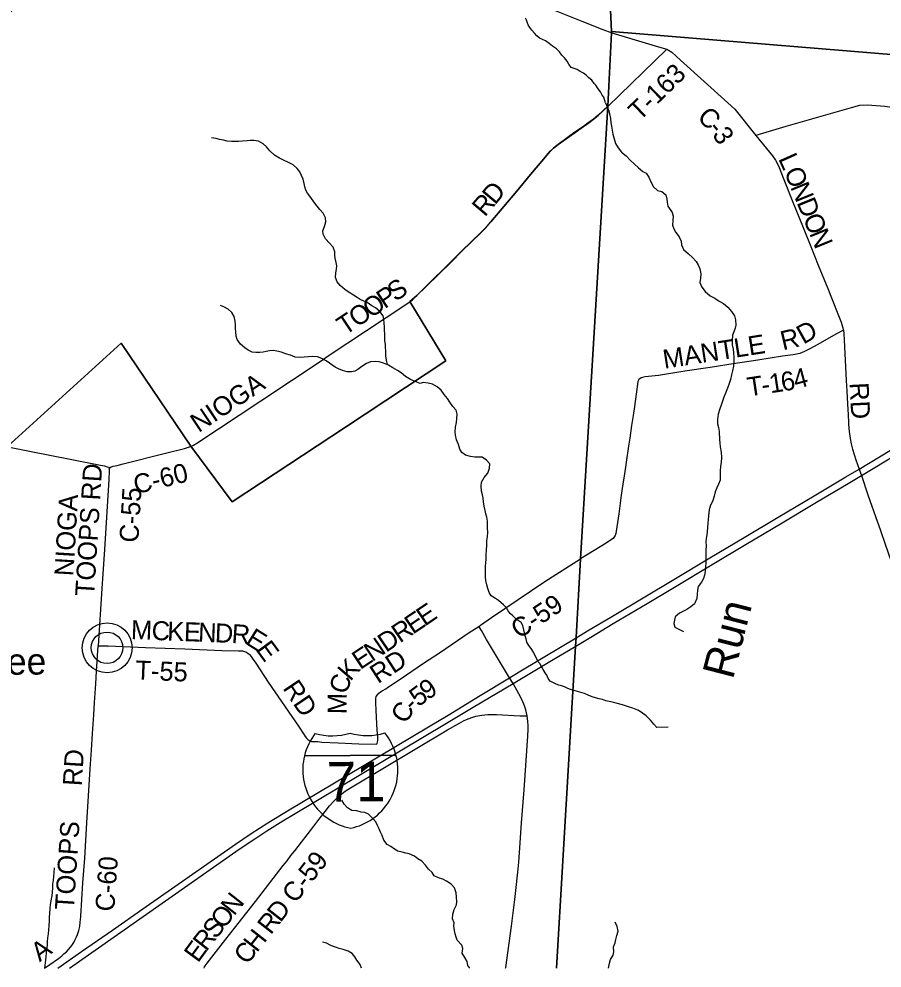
# Model space of a CAD drawing. Extents: x 114843 to 284848, y 317643 to 566895.
# Drawn here: x 128377 to 141994, y 317643 to 332618 of the extents above; entities that cross this region are included whole.
import ezdxf

# ---------------------------------------------------------------- set-up
doc = ezdxf.new("R2010")
doc.units = 0
for name, color, linetype in [('GM_X_County', 7, 'Continuous'), ('GM_X_County_Road', 7, 'Continuous'), ('GM_X_County_Road_Text', 7, 'Continuous'), ('GM_X_Interstate_Location', 7, 'Continuous'), ('GM_X_Interstate_Route', 7, 'Continuous'), ('GM_X_Interstate_Shield', 7, 'Continuous'), ('GM_X_Minor_River', 7, 'Continuous'), ('GM_X_Minor_River_Text', 7, 'Continuous'), ('GM_X_Township', 7, 'Continuous'), ('GM_X_Township_Road', 7, 'Continuous'), ('GM_X_Township_Road_Text', 7, 'Continuous'), ('GM_X_Unincorporated', 7, 'Continuous'), ('GM_X_Unincorporated_Location', 7, 'Continuous'), ('GM_X_Unincorporated_Text', 7, 'Continuous')]:
    doc.layers.add(name, color=color, linetype=linetype)

msp = doc.modelspace()

# ---------------------------------------------------------------- linework, layer by layer
at = {"layer": 'GM_X_County'}
for points in [[(136368, 355174), (136712, 350199), (136724, 349992), (137354, 338403), (137671, 333557), (137728, 332419), (137728, 332401), (137667, 331240), (137235, 324101), (137168, 322856), (137160, 322723), (136856, 317643)], [(149297, 331469), (137728, 332419), (137671, 333557), (137354, 338403), (136724, 349992), (136712, 350199), (136368, 355174)], [(136856, 317643), (137160, 322723), (137168, 322856), (137235, 324101), (137667, 331240), (137728, 332401), (137728, 332419), (149297, 331469)]]:
    msp.add_lwpolyline(points, dxfattribs=at)
at = {"layer": 'GM_X_County_Road'}
for points in [[(136681, 332817), (137260, 332586), (137588, 332453), (137729, 332398)], [(137729, 332398), (138468, 332178), (138598, 332140), (138679, 332092), (138817, 331970), (139563, 331294), (139673, 331196), (140004, 330781), (140174, 330572), (140266, 330459), (140315, 330391), (140360, 330299), (140447, 330083), (140579, 329756), (140751, 329330), (140871, 329030), (140989, 328735), (141140, 328365), (141288, 327992), (141351, 327834), (141373, 327762), (141384, 327706), (141391, 327650), (141397, 327557), (141407, 327337), (141418, 327131), (141431, 326915), (141441, 326746), (141452, 326548), (141459, 326371), (141466, 326252)], [(131092, 325874), (131129, 325891), (131185, 325925), (132194, 326594), (133159, 327237), (133258, 327302), (134463, 328100), (134547, 328159), (134584, 328188), (134656, 328254), (134801, 328398), (135200, 328787), (135362, 328949), (135671, 329251), (135736, 329317), (135823, 329415), (136233, 329900), (136450, 330163), (136657, 330410), (136727, 330492), (136764, 330532), (136811, 330577), (136887, 330637), (137151, 330828), (137284, 330920), (137336, 330960), (137391, 330997), (137442, 331036), (137515, 331096), (137668, 331237)], [(141466, 326252), (141467, 326225), (141477, 326111), (141492, 325996), (141507, 325912), (141528, 325832), (141581, 325663), (141632, 325517), (141669, 325414), (141772, 325112), (141925, 324676), (141928, 324666)], [(128201, 325867), (128571, 325795), (129187, 325671), (129662, 325580), (129725, 325565), (129767, 325552), (129788, 325545), (129803, 325533)], [(129803, 325533), (129832, 325549), (129866, 325562), (129926, 325575), (130021, 325601), (130688, 325769), (130990, 325843), (131069, 325866), (131092, 325874)], [(129803, 325533), (129798, 325489), (129793, 325354), (129726, 324245), (129699, 323863), (129687, 323634), (129626, 322728)], [(141928, 324666), (142092, 324192), (142265, 323693), (142406, 323291), (142588, 322766), (142790, 322187), (142874, 321951), (142952, 321722), (143003, 321596), (143066, 321472), (143129, 321379), (143265, 321197), (143610, 320740), (144008, 320206), (144359, 319736), (144474, 319582), (144563, 319482), (144687, 319379), (144847, 319275), (145189, 319096), (145835, 318772), (146317, 318523)], [(135631, 323033), (135658, 323051), (135832, 323176), (136675, 323740), (137236, 324098)], [(134016, 321177), (134030, 321188), (134034, 321205), (134038, 321237), (134037, 321302), (134029, 321395), (134012, 321706), (134006, 321832), (134006, 321864), (134008, 321898), (134015, 321926), (134032, 321955), (134054, 321979), (134080, 321999), (134107, 322017), (134165, 322048), (134191, 322068), (134409, 322212), (134761, 322451), (135026, 322628), (135466, 322928), (135520, 322964), (135631, 323033)], [(136394, 321624), (136372, 321718), (136352, 321782), (136314, 321872), (136265, 321972), (136172, 322133), (136117, 322224), (135755, 322829), (135673, 322969), (135638, 323025), (135631, 323033)], [(129352, 318452), (129353, 318462), (129387, 318986), (129415, 319378), (129446, 319935), (129502, 320786), (129520, 321081), (129539, 321343), (129557, 321638), (129571, 321831), (129588, 322128), (129602, 322325), (129626, 322728)], [(133092, 319965), (133208, 320114), (133277, 320201), (133356, 320288), (133403, 320334), (133452, 320377), (133524, 320432), (133606, 320484), (135141, 321401), (135317, 321504), (135393, 321544), (135437, 321564), (135523, 321597), (135584, 321615), (135647, 321629), (135678, 321634), (135774, 321645), (135838, 321646), (135910, 321645), (136285, 321624), (136394, 321624)], [(136405, 321313), (136410, 321401), (136410, 321472), (136406, 321532), (136394, 321624)], [(136056, 317643), (136058, 317654), (136147, 318302), (136201, 318725), (136218, 318868), (136249, 319155), (136263, 319311), (136281, 319540), (136307, 319932), (136346, 320454), (136405, 321303), (136405, 321313)], [(131298, 317643), (131304, 317660), (131315, 317680), (131344, 317720), (131422, 317816), (131642, 318101), (132107, 318693), (132548, 319261), (132610, 319337), (132668, 319417), (132730, 319492), (133028, 319882), (133092, 319965)], [(128782, 317643), (128866, 317701), (128999, 317796), (129051, 317835), (129087, 317866), (129125, 317900), (129157, 317933), (129191, 317973), (129211, 317999), (129241, 318048), (129261, 318084), (129285, 318134), (129302, 318173), (129312, 318204), (129320, 318236), (129335, 318300), (129345, 318366), (129352, 318452)]]:
    msp.add_lwpolyline(points, dxfattribs=at)
at = {"layer": 'GM_X_Interstate_Route'}
msp.add_line((136948, 322721), (137169, 322853), dxfattribs=at)
for points in [[(137162, 322720), (137399, 322866), (137753, 323077), (138289, 323397), (138718, 323653), (139315, 324010), (139853, 324331), (140392, 324652), (140961, 324992), (141459, 325290), (141669, 325414), (142239, 325755)], [(137169, 322853), (137376, 322977), (137717, 323180), (138252, 323500), (138681, 323756), (139279, 324113), (139817, 324434), (140356, 324755), (140924, 325096), (141422, 325393), (141632, 325517), (142128, 325815)], [(128993, 317643), (129362, 317903), (129853, 318243), (130332, 318578), (131795, 319596), (132042, 319764), (132305, 319934), (132640, 320141), (133797, 320826), (134838, 321449), (135148, 321635), (135652, 321942), (136117, 322224), (136269, 322315), (136948, 322721)], [(129175, 317643), (131854, 319518), (132098, 319684), (132290, 319809), (132539, 319965), (132735, 320083), (135094, 321490), (135545, 321757), (136172, 322133), (136779, 322496), (137162, 322720)]]:
    msp.add_lwpolyline(points, dxfattribs=at)
at = {"layer": 'GM_X_Interstate_Shield'}
for p, q in [((132882, 320993), (134325, 321004)), ((134325, 321004), (132882, 320993)), ((134325, 321004), (132882, 320993))]:
    msp.add_line(p, q, dxfattribs=at)
for centre, start, end in [((133868, 322249), 253.4209, 287.4028), ((133418, 320767), 14.6052, 38.7429), ((133793, 320770), 142.0808, 166.2185), ((133320, 322245), 253.4209, 287.4028), ((133793, 320770), 166.2185, 258.8749), ((133418, 320767), 281.9488, 14.6052)]:
    msp.add_arc(centre, 938, start, end, dxfattribs=at)
at = {"layer": 'GM_X_Minor_River'}
for points in [[(137633, 331295), (137606, 331386), (137580, 331418), (137550, 331466), (137516, 331516), (137477, 331572), (137453, 331602), (137415, 331650), (137371, 331690), (137329, 331730), (137285, 331762), (137232, 331790), (137186, 331822), (137138, 331837), (137092, 331853), (137052, 331907), (137024, 331951), (136982, 332003), (136943, 332049), (136907, 332097), (136859, 332147), (136793, 332191), (136741, 332231), (136686, 332273), (136640, 332294), (136592, 332316), (136546, 332352), (136510, 332396), (136470, 332444), (136435, 332486), (136411, 332526), (136393, 332568), (136385, 332600), (136371, 332630)], [(137633, 331295), (137659, 331230), (137682, 331170), (137696, 331120), (137708, 331046), (137718, 330978), (137728, 330928), (137736, 330863), (137747, 330803), (137787, 330655), (137833, 330587), (137886, 330519), (137958, 330457), (138028, 330387), (138086, 330333), (138151, 330271), (138223, 330210), (138275, 330186), (138317, 330120), (138353, 330036), (138390, 329970), (138452, 329914), (138520, 329896), (138584, 329844), (138600, 329776), (138605, 329726), (138617, 329662), (138681, 329562), (138701, 329504), (138695, 329439), (138688, 329367), (138710, 329309), (138740, 329247), (138794, 329181), (138824, 329113), (138833, 329055), (138861, 328983), (138939, 328911), (139005, 328853), (139060, 328791), (139096, 328739), (139122, 328675), (139134, 328599), (139128, 328529), (139121, 328459), (139153, 328387), (139205, 328317), (139281, 328249), (139354, 328213), (139426, 328165), (139492, 328127), (139562, 328072), (139618, 328004), (139665, 327932), (139685, 327870), (139687, 327787), (139675, 327737), (139657, 327683), (139637, 327629), (139630, 327547), (139632, 327477), (139644, 327407), (139652, 327349), (139656, 327277), (139655, 327219), (139649, 327139), (139635, 327068), (139617, 327004), (139605, 326932), (139584, 326866), (139554, 326792), (139524, 326712), (139496, 326649), (139478, 326589), (139456, 326523), (139437, 326467), (139409, 326383), (139397, 326297), (139401, 326231), (139413, 326171), (139424, 326109), (139432, 325980), (139436, 325930), (139440, 325868), (139457, 325782), (139461, 325700), (139457, 325620), (139445, 325562), (139439, 325488), (139438, 325422), (139438, 325340), (139412, 325278), (139386, 325221), (139364, 325157), (139348, 325087), (139325, 325021), (139281, 324933), (139267, 324875), (139255, 324777), (139249, 324716), (139244, 324662)], [(134191, 327160), (134178, 327232), (134168, 327302), (134166, 327382), (134162, 327436), (134158, 327489), (134152, 327539), (134150, 327591), (134148, 327647), (134144, 327707), (134142, 327759), (134140, 327817), (134132, 327881), (134121, 327933), (134071, 328004), (134003, 328058), (133945, 328092), (133869, 328142), (133817, 328168), (133763, 328190), (133711, 328224), (133655, 328258), (133585, 328302), (133517, 328350), (133445, 328414), (133399, 328468), (133369, 328540), (133375, 328614), (133386, 328668), (133392, 328723), (133384, 328775), (133364, 328843), (133362, 328893), (133360, 328945), (133332, 329017), (133276, 329081), (133214, 329151), (133176, 329220), (133172, 329274), (133200, 329342), (133218, 329416), (133212, 329482), (133176, 329554), (133122, 329612), (133083, 329665), (133027, 329733), (132981, 329799), (132931, 329869), (132905, 329919), (132889, 329971), (132877, 330023), (132859, 330091), (132807, 330204), (132767, 330258), (132701, 330316), (132621, 330356), (132561, 330384), (132489, 330422), (132408, 330468), (132334, 330540), (132284, 330602), (132232, 330648), (132158, 330690), (132082, 330700), (132028, 330700), (131978, 330696), (131906, 330688), (131842, 330686), (131784, 330686), (131730, 330684), (131664, 330692), (131606, 330706), (131540, 330718), (131486, 330732), (131414, 330742)], [(131993, 327392), (131939, 327428), (131875, 327487), (131819, 327563), (131802, 327615), (131798, 327683), (131796, 327735), (131792, 327785), (131788, 327849), (131772, 327921), (131738, 327986), (131680, 328038), (131610, 328076), (131556, 328096)], [(135941, 323442), (135894, 323472), (135826, 323516), (135794, 323568), (135774, 323634), (135758, 323692), (135742, 323760), (135740, 323814), (135738, 323870), (135738, 323985), (135744, 324037), (135748, 324093), (135750, 324163), (135756, 324239), (135760, 324313), (135761, 324384), (135769, 324448), (135773, 324522), (135771, 324582), (135771, 324694), (135759, 324756), (135741, 324808), (135731, 324864), (135717, 324931), (135705, 325001), (135699, 325057), (135689, 325111), (135675, 325169), (135671, 325245), (135677, 325309), (135717, 325383), (135775, 325454), (135803, 325530), (135808, 325598), (135756, 325658), (135688, 325704), (135634, 325706), (135572, 325702), (135500, 325712), (135424, 325734), (135364, 325780), (135334, 325830), (135314, 325902), (135282, 325978), (135264, 326052), (135262, 326105), (135264, 326175), (135280, 326251), (135288, 326315), (135291, 326381), (135275, 326445), (135221, 326503), (135173, 326573), (135141, 326628), (135085, 326692), (135039, 326760), (134973, 326816), (134903, 326856), (134831, 326874), (134755, 326884), (134705, 326866), (134629, 326898), (134557, 326930), (134477, 326976), (134408, 327032), (134348, 327072), (134278, 327114), (134206, 327154), (134128, 327186), (134058, 327208), (133998, 327214), (133924, 327206), (133862, 327182), (133786, 327133), (133724, 327089), (133674, 327059), (133622, 327051), (133558, 327049), (133482, 327069), (133418, 327099), (133366, 327123), (133222, 327223), (133158, 327263), (133089, 327287), (133001, 327293), (132943, 327289), (132877, 327283), (132813, 327277), (132735, 327283), (132659, 327311), (132585, 327337), (132517, 327359), (132447, 327379), (132389, 327385), (132331, 327381), (132279, 327373), (132229, 327361), (132175, 327357), (132113, 327358), (132059, 327362), (131993, 327392)], [(139244, 324662), (139242, 324596), (139238, 324528), (139230, 324478), (139222, 324418), (139216, 324368), (139219, 324306), (139217, 324236), (139215, 324184), (139215, 324116), (139213, 324044), (139211, 323969), (139206, 323899), (139196, 323841), (139180, 323789), (139144, 323731), (139094, 323663), (139082, 323607), (139079, 323543), (139071, 323472), (139037, 323392), (138977, 323342), (138915, 323300), (138851, 323270), (138799, 323240), (138729, 323187), (138712, 323077), (138724, 323023), (138808, 322979), (138863, 322951)], [(137077, 322037), (137036, 322052), (136983, 322080), (136937, 322094), (136893, 322108), (136853, 322120), (136757, 322168), (136727, 322213), (136705, 322263), (136682, 322303), (136650, 322355), (136620, 322403), (136596, 322447), (136570, 322477), (136549, 322523), (136521, 322571), (136493, 322625), (136457, 322683), (136422, 322733), (136390, 322783), (136378, 322837), (136362, 322885), (136352, 322933), (136341, 322979), (136325, 323047), (136299, 323097), (136251, 323127), (136209, 323156), (136170, 323200), (136128, 323236), (136094, 323278), (136068, 323328), (136024, 323372), (135941, 323442)], [(138620, 321443), (138440, 321437), (138392, 321490), (138340, 321556), (138271, 321624), (138195, 321682), (138141, 321714), (138063, 321742), (137993, 321764), (137898, 321796), (137800, 321821), (137714, 321843), (137638, 321861), (137582, 321879), (137530, 321893), (137436, 321917), (137369, 321943), (137299, 321974), (137225, 321996), (137077, 322037)], [(135489, 317643), (135461, 317684), (135451, 317748), (135413, 317812), (135371, 317877), (135383, 317949), (135367, 318005), (135293, 318081), (135273, 318131), (135259, 318185), (135251, 318235), (135237, 318307), (135243, 318357), (135217, 318421), (135222, 318494), (135246, 318568), (135278, 318638), (135288, 318688), (135282, 318760), (135276, 318828), (135248, 318906), (135194, 318969), (135122, 319015), (135064, 319045), (134996, 319065), (134926, 319099), (134896, 319151), (134838, 319201), (134790, 319267), (134731, 319327), (134669, 319365), (134617, 319407), (134533, 319447), (134481, 319455), (134425, 319469), (134357, 319489), (134301, 319521), (134247, 319559), (134189, 319593), (134135, 319661), (134107, 319735), (134083, 319785), (134061, 319839), (134035, 319891), (134010, 319949), (133956, 320007), (133890, 320071), (133834, 320099), (133776, 320105), (133706, 320121), (133628, 320131), (133562, 320171), (133508, 320231), (133472, 320294)], [(128786, 317643), (128792, 317682), (128801, 317765), (128809, 317825), (128813, 317879), (128819, 317941), (128825, 317997), (128827, 318057), (128833, 318119), (128845, 318183), (128851, 318246), (128853, 318310), (128857, 318388), (128859, 318448), (128865, 318506), (128871, 318582), (128877, 318644), (128887, 318702), (128899, 318787), (128907, 318837), (128911, 318913), (128914, 318967), (128920, 319031), (128928, 319089), (128934, 319149), (128940, 319226)], [(137678, 317643), (137684, 317666), (137696, 317722), (137708, 317777), (137754, 317845), (137764, 317901), (137757, 317979), (137783, 318041), (137795, 318095), (137811, 318159), (137833, 318227), (137816, 318297), (137784, 318365)], [(133780, 317643), (133758, 317699), (133708, 317769), (133674, 317821), (133634, 317873), (133570, 317911), (133494, 317933), (133428, 317951), (133370, 317973), (133300, 317999), (133230, 318035), (133168, 318053)]]:
    msp.add_lwpolyline(points, dxfattribs=at)
at = {"layer": 'GM_X_Township'}
for points in [[(149297, 331469), (137728, 332419), (137671, 333557), (137354, 338403), (136724, 349992), (136712, 350199), (136368, 355174)], [(137671, 333557), (137728, 332419), (137728, 332401), (137667, 331240), (137514, 331098), (137441, 331039), (137390, 331000), (137335, 330962), (137283, 330923), (137149, 330831), (136886, 330640), (136810, 330579), (136762, 330535), (136726, 330495), (136656, 330413), (136449, 330166), (136232, 329903), (135821, 329418), (135735, 329319), (135670, 329254), (135361, 328952), (135199, 328789), (134800, 328401), (134654, 328256), (134583, 328191), (134546, 328161), (135110, 327225), (133530, 326179), (131743, 324997), (131090, 325877), (129991, 327502), (128194, 325871)], [(136856, 317643), (137160, 322723), (137168, 322856), (137235, 324101), (137667, 331240), (137728, 332401), (137728, 332419), (149297, 331469)], [(128194, 325871), (129991, 327502), (131090, 325877), (131743, 324997), (133530, 326179), (135110, 327225), (134546, 328161), (134583, 328191), (134654, 328256), (134800, 328401), (135199, 328789), (135361, 328952), (135670, 329254), (135735, 329319), (135821, 329418), (136232, 329903), (136449, 330166), (136656, 330413), (136726, 330495), (136762, 330535), (136810, 330579), (136886, 330640), (137149, 330831), (137283, 330923), (137335, 330962), (137390, 331000), (137441, 331039), (137514, 331098), (137667, 331240), (137235, 324101), (137168, 322856), (137160, 322723), (136856, 317643)]]:
    msp.add_lwpolyline(points, dxfattribs=at)
at = {"layer": 'GM_X_Township_Road'}
msp.add_line((138598, 332140), (137668, 331237), dxfattribs=at)
for points in [[(147667, 330056), (147651, 330057), (147052, 330102), (145789, 330198), (145317, 330235), (145143, 330252), (145060, 330273), (144979, 330315), (144488, 330596), (144292, 330708), (144116, 330797), (143848, 330934), (143756, 330973), (143654, 330996), (142901, 331110), (142037, 331239), (141765, 331258), (141641, 331252), (141507, 331217), (140476, 330921), (140004, 330781)], [(141384, 327706), (141278, 327651), (140971, 327478), (140867, 327420), (140773, 327370), (140698, 327339), (140594, 327318), (140425, 327295), (140033, 327236), (139644, 327176), (139284, 327119), (138883, 327059), (138466, 326994), (138257, 326969), (138193, 326956), (138158, 326930), (138144, 326898), (138116, 326700), (138088, 326504), (138066, 326363), (138043, 326204), (138014, 326005), (137996, 325877), (137957, 325627), (137946, 325546), (137926, 325410), (137906, 325276), (137881, 325102), (137840, 324808), (137802, 324534), (137794, 324499), (137783, 324467), (137751, 324421), (137697, 324382), (137642, 324347), (137236, 324098)], [(129626, 322728), (129719, 322728), (129785, 322727), (130372, 322702), (130993, 322680), (131580, 322655), (131840, 322648), (131873, 322649), (131905, 322647), (131937, 322640), (131967, 322626), (131994, 322608), (132011, 322593), (132039, 322561), (132058, 322535), (132113, 322453), (132311, 322155), (132788, 321457), (132876, 321322), (132893, 321294), (132912, 321268), (132934, 321247), (132964, 321230), (132978, 321225), (132995, 321220), (133027, 321216), (133092, 321215), (133156, 321209), (133416, 321196), (133740, 321181), (134016, 321177)]]:
    msp.add_lwpolyline(points, dxfattribs=at)
at = {"layer": 'GM_X_Unincorporated'}
for radius in [393, 249]:
    msp.add_circle((129768, 322696), radius, dxfattribs=at)
at = {"layer": 'GM_X_Unincorporated_Location'}
msp.add_line((129768, 322696), (129768, 322696), dxfattribs=at)

# ---------------------------------------------------------------- texts
at = {"layer": 'GM_X_County_Road_Text'}
for s, height, rotation, p in [('GEORGESVILL', 300.02, 49.7041, (126638, 330816)), ('C', 300, 315.6617, (139063, 331050)), ('-', 300, 308.8822, (139233, 330885)), ('3', 300, 303.1913, (139306, 330795)), ('L', 300, 294.1316, (140353, 330415)), ('O', 300, 292.2032, (140444, 330213)), ('N', 300, 292.1525, (140543, 329968)), ('D', 300, 49.967, (135888, 329673)), ('R', 300, 49.6632, (135727, 329484)), ('D', 300, 292.1508, (140643, 329724)), ('O', 300, 292.151, (140742, 329479)), ('N', 300, 292.151, (140842, 329235)), ('P', 300, 33.721, (134147, 328036)), ('S', 300, 34.3249, (134318, 328150)), ('O', 300, 33.7008, (133927, 327889)), ('O', 300, 33.7038, (133707, 327743)), ('T', 300, 33.7002, (133521, 327618)), ('NIOGA', 300, 33.6867, (131212, 326083)), ('RD', 300, 272.8797, (141482, 326876)), ('TOOPS RD', 300, 86.4174, (129562, 323504)), ('C-60', 300, 13.8667, (130225, 325118)), ('NIOGA', 300, 86.5704, (129234, 323821)), ('C-55', 300, 86.6427, (130260, 324350)), ('C-59', 300, 33.5675, (136266, 322829)), ('E', 300, 34.0496, (134778, 323027)), ('E', 300, 34.0496, (134592, 322901)), ('R', 300, 34.05, (134387, 322763)), ('N', 300, 33.9516, (133949, 322467)), ('D', 300, 34.0511, (134169, 322615)), ('E', 300, 33.6443, (133761, 322342)), ('RD', 300, 32.8856, (134041, 322122)), ('K', 300, 49.436, (133606, 322156)), ('C', 300, 72.4953, (133547, 321949)), ('5', 300, 36.7426, (134678, 321754)), ('9', 300, 34.2088, (134823, 321863)), ('M', 300, 88.9704, (133545, 321646)), ('C', 300, 58.6013, (134480, 321481)), ('-', 300, 43.5347, (134596, 321676)), ('RD', 300, 86.4669, (129368, 320509)), ('TOOPS', 300, 86.237, (129242, 318551)), ('C-59', 300, 52.1778, (132738, 318649)), ('C-60', 300, 85.9604, (129879, 318528)), ('N', 300, 51.8624, (131772, 318454)), ('D', 300, 51.8462, (132502, 318350)), ('O', 300, 51.8624, (131609, 318246)), ('R', 300, 51.8457, (132350, 318156)), ('S', 300, 51.8626, (131484, 318087)), ('R', 300, 51.8916, (131332, 317893)), ('H', 300, 51.8462, (132130, 317876)), ('A', 300, 36.013, (128704, 317732)), ('E', 300, 53.7596, (131201, 317714)), ('C', 300, 51.818, (131977, 317682))]:
    msp.add_text(s, height=height, rotation=rotation, dxfattribs=at).set_placement(p)
at = {"layer": 'GM_X_Interstate_Location'}
for s, p in [('.', (133606, 320599)), ('-', (133606, 320599)), (',', (133606, 320599)), ('71', (133403, 320391))]:
    msp.add_text(s, height=1, rotation=0.4119, dxfattribs=at).set_placement(p)
at = {"layer": 'GM_X_Interstate_Shield'}
msp.add_text('71', height=625.1, rotation=0.4119, dxfattribs=at).set_placement((133233, 320269))
at = {"layer": 'GM_X_Minor_River_Text'}
msp.add_text('Run', height=500, rotation=75.5268, dxfattribs=at).set_placement((139640, 322183))
at = {"layer": 'GM_X_Township_Road_Text'}
for s, rotation, p in [('T-163', 44.1622, (138170, 330996)), ('D', 29.3348, (140754, 327478)), ('R', 13.3146, (140431, 327389)), ('MANTLE', 8.8689, (138560, 327098)), ('6', 9.3451, (140422, 326740)), ('4', 15.0028, (140636, 326777)), ('T', 8.4869, (139890, 326661)), ('1', 8.6357, (140235, 326712)), ('-', 8.514, (140112, 326694)), ('M', 357.8029, (130140, 322834)), ('C', 357.805, (130466, 322821)), ('K', 357.8026, (130712, 322812)), ('E', 357.8065, (130976, 322802)), ('N', 357.8026, (131200, 322793)), ('D', 357.7735, (131464, 322783)), ('R', 355.9305, (131725, 322773)), ('E', 327.9853, (131934, 322767)), ('E', 306.2823, (132103, 322669)), ('T-55', 357.5848, (130210, 322197)), ('RD', 303.828, (132530, 322059))]:
    msp.add_text(s, height=300, rotation=rotation, dxfattribs=at).set_placement(p)
at = {"layer": 'GM_X_Unincorporated_Text'}
msp.add_text('McKendree', height=417, rotation=0.4117, dxfattribs=at).set_placement((125958, 322254))

doc.saveas('drawing.dxf')
